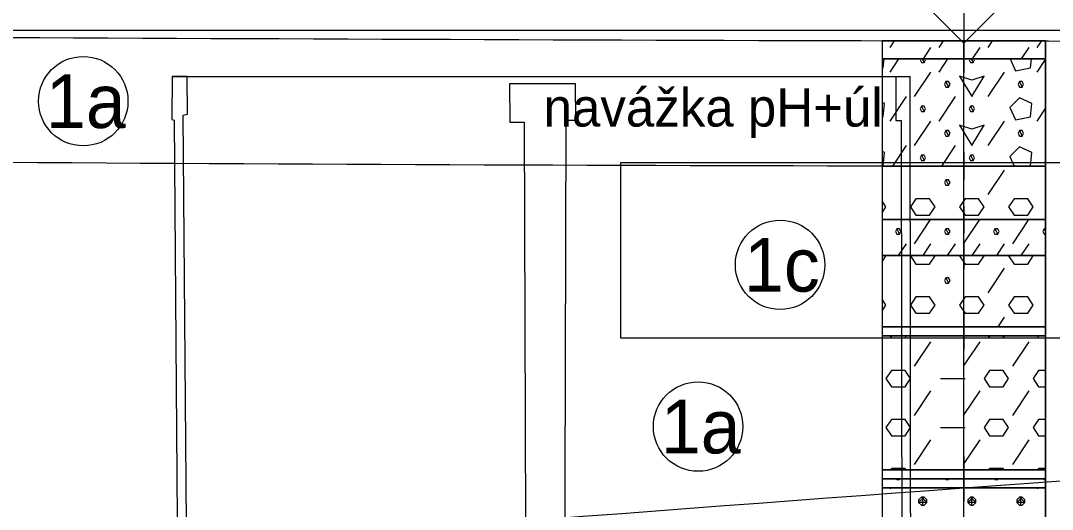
# Model space of a CAD drawing. Extents: x 3042 to 4120, y 576 to 2694.
# Drawn here: x 3257.87 to 3286.71, y 1298.14 to 1311.81 of the extents above; entities that cross this region are included whole.
import ezdxf

# ---------------------------------------------------------------- set-up
doc = ezdxf.new("R2010")
doc.units = 0
for name, color, linetype in [('15', 7, 'Continuous'), ('18', 7, 'Continuous'), ('51', 7, 'Continuous'), ('52', 7, 'Continuous'), ('53', 7, 'Continuous'), ('56', 7, 'Continuous'), ('nádrže', 7, 'Continuous'), ('pomocna', 7, 'Continuous'), ('rozhraní', 7, 'Continuous')]:
    doc.layers.add(name, color=color, linetype=linetype)

msp = doc.modelspace()

# ---------------------------------------------------------------- linework, layer by layer
at = {"layer": '15'}
msp.add_lwpolyline([(3284.237, 1313.468), (3284.237, 1311.182), (3283.094, 1312.325), (3285.38, 1312.325), (3284.237, 1311.182)], dxfattribs=at)
at = {"layer": '18'}
msp.add_line((3284.237, 1256.245), (3284.237, 1311.245), dxfattribs=at)
at = {"layer": '51'}
for p, q in [((3282.173, 1311.059), (3282.297, 1311.245)), ((3283.545, 1311.059), (3283.669, 1311.245)), ((3284.916, 1311.059), (3285.041, 1311.245)), ((3286.288, 1311.059), (3286.412, 1311.245)), ((3281.945, 1311.059), (3281.945, 1311.059)), ((3283.107, 1310.745), (3283.316, 1311.059)), ((3284.479, 1310.745), (3284.688, 1311.059)), ((3285.85, 1310.745), (3286.059, 1311.059)), ((3282.173, 1310.373), (3282.421, 1310.745)), ((3283.073, 1310.745), (3283.126, 1310.64)), ((3283.545, 1310.373), (3283.793, 1310.745)), ((3284.445, 1310.745), (3284.497, 1310.64)), ((3286.288, 1310.373), (3286.523, 1310.725)), ((3282.859, 1309.687), (3283.316, 1310.373)), ((3284.916, 1309.687), (3285.374, 1310.373)), ((3282.173, 1309.002), (3282.63, 1309.687)), ((3283.545, 1309.002), (3284.002, 1309.687)), ((3286.288, 1309.002), (3286.523, 1309.354)), ((3282.859, 1308.316), (3283.316, 1309.002)), ((3284.916, 1308.316), (3285.374, 1309.002)), ((3282.25, 1307.745), (3282.63, 1308.316)), ((3283.622, 1307.745), (3284.002, 1308.316)), ((3285.526, 1308.011), (3285.644, 1307.745)), ((3282.896, 1307.745), (3282.897, 1307.744)), ((3284.268, 1307.745), (3284.269, 1307.744)), ((3284.916, 1306.944), (3285.374, 1307.63)), ((3285.64, 1307.745), (3285.64, 1307.744)), ((3282.859, 1305.573), (3283.308, 1306.245)), ((3284.231, 1305.573), (3284.679, 1306.245)), ((3285.365, 1306.245), (3285.374, 1306.258)), ((3285.602, 1305.573), (3286.051, 1306.245)), ((3281.945, 1305.573), (3281.945, 1305.573)), ((3282.412, 1305.245), (3282.63, 1305.573)), ((3283.098, 1305.245), (3283.316, 1305.573)), ((3283.784, 1305.245), (3284.002, 1305.573)), ((3284.47, 1305.245), (3284.688, 1305.573)), ((3285.155, 1305.245), (3285.374, 1305.573)), ((3285.841, 1305.245), (3286.059, 1305.573)), ((3284.916, 1304.201), (3285.374, 1304.887)), ((3285.194, 1303.245), (3285.374, 1303.515)), ((3283.735, 1303.249), (3283.734, 1303.245)), ((3282.177, 1302.995), (3282.211, 1302.944)), ((3284.92, 1302.995), (3284.955, 1302.944)), ((3286.292, 1302.995), (3286.326, 1302.944)), ((3286.326, 1302.944), (3286.523, 1302.944)), ((3281.945, 1302.829), (3281.945, 1302.829)), ((3282.859, 1302.144), (3283.316, 1302.829)), ((3284.231, 1302.144), (3284.688, 1302.829)), ((3285.602, 1302.144), (3286.059, 1302.829)), ((3283.583, 1301.801), (3284.269, 1301.801)), ((3281.945, 1301.458), (3281.945, 1301.458)), ((3282.859, 1300.772), (3283.316, 1301.458)), ((3284.231, 1300.772), (3284.688, 1301.458)), ((3285.602, 1300.772), (3286.059, 1301.458)), ((3286.326, 1301.572), (3286.523, 1301.572)), ((3283.583, 1300.429), (3284.269, 1300.429)), ((3281.945, 1300.086), (3281.945, 1300.086)), ((3282.859, 1299.4), (3283.316, 1300.086)), ((3284.231, 1299.4), (3284.688, 1300.086)), ((3285.602, 1299.4), (3286.059, 1300.086)), ((3286.326, 1300.201), (3286.523, 1300.201)), ((3282.433, 1298.995), (3282.44, 1298.981)), ((3283.804, 1298.995), (3283.812, 1298.981)), ((3285.176, 1298.995), (3285.183, 1298.981)), ((3282.173, 1298.715), (3282.194, 1298.745)), ((3286.288, 1298.715), (3286.309, 1298.745)), ((3283.088, 1298.257), (3283.088, 1298.486)), ((3284.459, 1298.257), (3284.459, 1298.486)), ((3285.831, 1298.257), (3285.831, 1298.486))]:
    msp.add_line(p, q, dxfattribs=at)
for points in [[(3281.951, 1310.745), (3286.523, 1310.745), (3286.523, 1311.245), (3281.951, 1311.245)], [(3281.951, 1307.745), (3286.523, 1307.745), (3286.523, 1310.745), (3281.951, 1310.745)], [(3281.951, 1306.245), (3286.523, 1306.245), (3286.523, 1307.745), (3281.951, 1307.745)], [(3281.951, 1305.245), (3286.523, 1305.245), (3286.523, 1306.245), (3281.951, 1306.245)], [(3281.951, 1303.245), (3286.523, 1303.245), (3286.523, 1305.245), (3281.951, 1305.245)], [(3281.951, 1302.995), (3286.523, 1302.995), (3286.523, 1303.245), (3281.951, 1303.245)], [(3281.951, 1299.245), (3286.523, 1299.245), (3286.523, 1302.995), (3281.951, 1302.995)], [(3281.951, 1298.995), (3286.523, 1298.995), (3286.523, 1299.245), (3281.951, 1299.245)], [(3281.951, 1298.745), (3286.523, 1298.745), (3286.523, 1298.995), (3281.951, 1298.995)], [(3281.951, 1284.245), (3286.523, 1284.245), (3286.523, 1298.745), (3281.951, 1298.745)]]:
    msp.add_lwpolyline(points, close=True, dxfattribs=at)
for points in [[(3281.951, 1310.482), (3281.983, 1310.488), (3282.009, 1310.745)], [(3283.026, 1310.745), (3283.011, 1310.716), (3283.05, 1310.64), (3283.126, 1310.64), (3283.164, 1310.716), (3283.149, 1310.745)], [(3284.398, 1310.745), (3284.383, 1310.716), (3284.421, 1310.64), (3284.497, 1310.64), (3284.535, 1310.716), (3284.521, 1310.745)], [(3285.53, 1310.745), (3285.678, 1310.411), (3286.098, 1310.488), (3286.123, 1310.745)], [(3283.735, 1310.107), (3283.697, 1310.03), (3283.735, 1309.954), (3283.812, 1309.954), (3283.85, 1310.03), (3283.812, 1310.107), (3283.735, 1310.107), (3283.812, 1309.954)], [(3284.116, 1310.259), (3284.459, 1309.687), (3284.802, 1310.259), (3284.459, 1310.145), (3284.116, 1310.259)], [(3285.793, 1310.107), (3285.755, 1310.03), (3285.793, 1309.954), (3285.869, 1309.954), (3285.907, 1310.03), (3285.869, 1310.107), (3285.793, 1310.107), (3285.869, 1309.954)], [(3281.951, 1309.11), (3281.983, 1309.116), (3282.021, 1309.497), (3281.951, 1309.528)], [(3285.526, 1309.383), (3285.678, 1309.04), (3286.098, 1309.116), (3286.136, 1309.497), (3285.793, 1309.649), (3285.526, 1309.383)], [(3283.05, 1309.421), (3283.011, 1309.345), (3283.05, 1309.268), (3283.126, 1309.268), (3283.164, 1309.345), (3283.126, 1309.421), (3283.05, 1309.421), (3283.126, 1309.268)], [(3284.421, 1309.421), (3284.383, 1309.345), (3284.421, 1309.268), (3284.497, 1309.268), (3284.535, 1309.345), (3284.497, 1309.421), (3284.421, 1309.421), (3284.497, 1309.268)], [(3283.735, 1308.735), (3283.697, 1308.659), (3283.735, 1308.583), (3283.812, 1308.583), (3283.85, 1308.659), (3283.812, 1308.735), (3283.735, 1308.735), (3283.812, 1308.583)], [(3284.116, 1308.887), (3284.459, 1308.316), (3284.802, 1308.887), (3284.459, 1308.773), (3284.116, 1308.887)], [(3285.793, 1308.735), (3285.755, 1308.659), (3285.793, 1308.583), (3285.869, 1308.583), (3285.907, 1308.659), (3285.869, 1308.735), (3285.793, 1308.735), (3285.869, 1308.583)], [(3281.983, 1307.745), (3282.021, 1308.125), (3281.951, 1308.157)], [(3286.098, 1307.745), (3286.136, 1308.125), (3285.793, 1308.278), (3285.526, 1308.011)], [(3283.05, 1308.049), (3283.011, 1307.973), (3283.05, 1307.897), (3283.126, 1307.897), (3283.164, 1307.973), (3283.126, 1308.049), (3283.05, 1308.049), (3283.126, 1307.897)], [(3284.421, 1308.049), (3284.383, 1307.973), (3284.421, 1307.897), (3284.497, 1307.897), (3284.535, 1307.973), (3284.497, 1308.049), (3284.421, 1308.049), (3284.497, 1307.897)], [(3282.897, 1307.744), (3283.278, 1307.744), (3283.279, 1307.745)], [(3284.269, 1307.744), (3284.65, 1307.744), (3284.65, 1307.745)], [(3285.64, 1307.744), (3286.021, 1307.744), (3286.022, 1307.745)], [(3283.735, 1307.363), (3283.697, 1307.287), (3283.735, 1307.211), (3283.812, 1307.211), (3283.85, 1307.287), (3283.812, 1307.363), (3283.735, 1307.363), (3283.812, 1307.211)], [(3281.951, 1306.439), (3282.059, 1306.601), (3281.951, 1306.764)], [(3282.897, 1306.373), (3283.278, 1306.373), (3283.431, 1306.601), (3283.278, 1306.83), (3282.897, 1306.83), (3282.745, 1306.601), (3282.897, 1306.373)], [(3284.269, 1306.373), (3284.65, 1306.373), (3284.802, 1306.601), (3284.65, 1306.83), (3284.269, 1306.83), (3284.116, 1306.601), (3284.269, 1306.373)], [(3285.64, 1306.373), (3286.021, 1306.373), (3286.174, 1306.601), (3286.021, 1306.83), (3285.64, 1306.83), (3285.488, 1306.601), (3285.64, 1306.373)], [(3282.364, 1305.992), (3282.326, 1305.916), (3282.364, 1305.839), (3282.44, 1305.839), (3282.478, 1305.916), (3282.44, 1305.992), (3282.364, 1305.992), (3282.44, 1305.839)], [(3283.735, 1305.992), (3283.697, 1305.916), (3283.735, 1305.839), (3283.812, 1305.839), (3283.85, 1305.916), (3283.812, 1305.992), (3283.735, 1305.992), (3283.812, 1305.839)], [(3285.107, 1305.992), (3285.069, 1305.916), (3285.107, 1305.839), (3285.183, 1305.839), (3285.221, 1305.916), (3285.183, 1305.992), (3285.107, 1305.992), (3285.183, 1305.839)], [(3286.479, 1305.992), (3286.44, 1305.916), (3286.479, 1305.839), (3286.523, 1305.839)], [(3286.523, 1305.992), (3286.479, 1305.992), (3286.523, 1305.903)], [(3281.951, 1305.067), (3282.059, 1305.23), (3282.048, 1305.245)], [(3282.755, 1305.245), (3282.745, 1305.23), (3282.897, 1305.001)], [(3282.897, 1305.001), (3283.278, 1305.001), (3283.431, 1305.23), (3283.42, 1305.245)], [(3284.127, 1305.245), (3284.116, 1305.23), (3284.269, 1305.001)], [(3284.269, 1305.001), (3284.65, 1305.001), (3284.802, 1305.23), (3284.792, 1305.245)], [(3285.498, 1305.245), (3285.488, 1305.23), (3285.64, 1305.001)], [(3285.64, 1305.001), (3286.021, 1305.001), (3286.174, 1305.23), (3286.163, 1305.245)], [(3283.735, 1304.62), (3283.697, 1304.544), (3283.735, 1304.468), (3283.812, 1304.468), (3283.85, 1304.544), (3283.812, 1304.62), (3283.735, 1304.62), (3283.812, 1304.468)], [(3282.897, 1303.63), (3283.278, 1303.63), (3283.431, 1303.858), (3283.278, 1304.087), (3282.897, 1304.087), (3282.745, 1303.858), (3282.897, 1303.63)], [(3284.269, 1303.63), (3284.65, 1303.63), (3284.802, 1303.858), (3284.65, 1304.087), (3284.269, 1304.087), (3284.116, 1303.858), (3284.269, 1303.63)], [(3285.64, 1303.63), (3286.021, 1303.63), (3286.174, 1303.858), (3286.021, 1304.087), (3285.64, 1304.087), (3285.488, 1303.858), (3285.64, 1303.63)], [(3281.951, 1303.696), (3282.059, 1303.858), (3281.951, 1304.02)], [(3283.813, 1303.245), (3283.812, 1303.249), (3283.735, 1303.249), (3283.737, 1303.245)], [(3282.211, 1302.944), (3282.592, 1302.944), (3282.627, 1302.995)], [(3284.955, 1302.944), (3285.336, 1302.944), (3285.37, 1302.995)], [(3282.211, 1301.572), (3282.592, 1301.572), (3282.745, 1301.801), (3282.592, 1302.029), (3282.211, 1302.029), (3282.059, 1301.801), (3282.211, 1301.572)], [(3284.955, 1301.572), (3285.336, 1301.572), (3285.488, 1301.801), (3285.336, 1302.029), (3284.955, 1302.029), (3284.802, 1301.801), (3284.955, 1301.572)], [(3286.523, 1302.029), (3286.326, 1302.029), (3286.174, 1301.801), (3286.326, 1301.572)], [(3282.211, 1300.201), (3282.592, 1300.201), (3282.745, 1300.429), (3282.592, 1300.658), (3282.211, 1300.658), (3282.059, 1300.429), (3282.211, 1300.201)], [(3284.955, 1300.201), (3285.336, 1300.201), (3285.488, 1300.429), (3285.336, 1300.658), (3284.955, 1300.658), (3284.802, 1300.429), (3284.955, 1300.201)], [(3286.523, 1300.658), (3286.326, 1300.658), (3286.174, 1300.429), (3286.326, 1300.201)], [(3282.619, 1299.245), (3282.592, 1299.286), (3282.211, 1299.286), (3282.184, 1299.245)], [(3285.363, 1299.245), (3285.336, 1299.286), (3284.955, 1299.286), (3284.927, 1299.245)], [(3286.523, 1299.286), (3286.326, 1299.286), (3286.299, 1299.245)], [(3282.357, 1298.995), (3282.364, 1298.981), (3282.44, 1298.981), (3282.447, 1298.995)], [(3283.728, 1298.995), (3283.735, 1298.981), (3283.812, 1298.981), (3283.819, 1298.995)], [(3285.1, 1298.995), (3285.107, 1298.981), (3285.183, 1298.981), (3285.19, 1298.995)], [(3286.471, 1298.995), (3286.479, 1298.981), (3286.523, 1298.981)], [(3283.05, 1298.486), (3282.973, 1298.41), (3282.973, 1298.334), (3283.05, 1298.257), (3283.126, 1298.257), (3283.202, 1298.334), (3283.202, 1298.41), (3283.126, 1298.486), (3283.05, 1298.486), (3283.202, 1298.334), (3282.973, 1298.334), (3283.126, 1298.486)], [(3284.421, 1298.486), (3284.345, 1298.41), (3284.345, 1298.334), (3284.421, 1298.257), (3284.497, 1298.257), (3284.574, 1298.334), (3284.574, 1298.41), (3284.497, 1298.486), (3284.421, 1298.486), (3284.574, 1298.334), (3284.345, 1298.334), (3284.497, 1298.486)], [(3285.793, 1298.486), (3285.717, 1298.41), (3285.717, 1298.334), (3285.793, 1298.257), (3285.869, 1298.257), (3285.945, 1298.334), (3285.945, 1298.41), (3285.869, 1298.486), (3285.793, 1298.486), (3285.945, 1298.334), (3285.717, 1298.334), (3285.869, 1298.486)]]:
    msp.add_lwpolyline(points, dxfattribs=at)
at = {"layer": '53'}
for p, q in [((3281.951, 1311.245), (3286.523, 1311.245)), ((3281.951, 1311.245), (3281.951, 1256.245)), ((3286.523, 1311.245), (3286.523, 1256.245)), ((3281.951, 1310.745), (3286.523, 1310.745)), ((3281.951, 1307.745), (3286.523, 1307.745)), ((3281.951, 1306.245), (3286.523, 1306.245)), ((3281.951, 1305.245), (3286.523, 1305.245)), ((3281.951, 1303.245), (3286.523, 1303.245)), ((3281.951, 1302.995), (3286.523, 1302.995)), ((3281.951, 1299.245), (3286.523, 1299.245)), ((3281.951, 1298.995), (3286.523, 1298.995)), ((3281.951, 1298.745), (3286.523, 1298.745))]:
    msp.add_line(p, q, dxfattribs=at)
at = {"layer": '56'}
for p, q in [((3284.237, 1311.626), (3284.237, 1310.864)), ((3283.856, 1311.245), (3284.618, 1311.245)), ((3284.237, 1311.126), (3284.237, 1310.364)), ((3283.856, 1310.745), (3284.618, 1310.745)), ((3284.237, 1308.126), (3284.237, 1307.364)), ((3283.856, 1307.745), (3284.618, 1307.745)), ((3284.237, 1306.626), (3284.237, 1305.864)), ((3283.856, 1306.245), (3284.618, 1306.245)), ((3284.237, 1305.626), (3284.237, 1304.864)), ((3283.856, 1305.245), (3284.618, 1305.245)), ((3284.237, 1303.626), (3284.237, 1302.864)), ((3283.856, 1303.245), (3284.618, 1303.245)), ((3284.237, 1303.376), (3284.237, 1302.614)), ((3283.856, 1302.995), (3284.618, 1302.995)), ((3284.237, 1299.626), (3284.237, 1298.864)), ((3283.856, 1299.245), (3284.618, 1299.245)), ((3284.237, 1299.376), (3284.237, 1298.614)), ((3284.237, 1299.126), (3284.237, 1298.364)), ((3283.856, 1298.995), (3284.618, 1298.995)), ((3283.856, 1298.745), (3284.618, 1298.745))]:
    msp.add_line(p, q, dxfattribs=at)
at = {"layer": 'nádrže'}
msp.add_line((3262.113, 1310.248), (3282.733, 1310.248), dxfattribs=at)
for points in [[(3262.516, 1296.603), (3262.413, 1309.167), (3262.538, 1309.192), (3262.532, 1310.248), (3262.113, 1310.248), (3262.102, 1309.043), (3262.168, 1309.029)], [(3282.75, 1293.977), (3282.733, 1310.248), (3282.332, 1310.238), (3282.333, 1309.015), (3282.487, 1309.019), (3282.501, 1296.467)], [(3273.073, 1291.93), (3273.117, 1309.028), (3273.387, 1309.028), (3273.384, 1310.042), (3271.54, 1310.042), (3271.543, 1308.967), (3271.948, 1308.967), (3272.007, 1292.137)], [(3262.168, 1309.029), (3262.273, 1294.127)]]:
    msp.add_lwpolyline(points, dxfattribs=at)
at = {"layer": 'pomocna'}
msp.add_line((3201.211, 1311.545), (3325.805, 1311.545), dxfattribs=at)
at = {"layer": 'rozhraní'}
msp.add_lwpolyline([(3274.647, 1307.843), (3298.988, 1307.843), (3298.988, 1302.93), (3274.647, 1302.93)], close=True, dxfattribs=at)
for centre in [(3259.624, 1309.558), (3279.101, 1304.982), (3276.809, 1300.458)]:
    msp.add_circle(centre, 1.25, dxfattribs=at)
for points in [[(3208.915, 1311.309), (3223.007, 1311.382), (3284.237, 1311.245), (3309.515, 1311.245)], [(3214.961, 1308.722), (3222.835, 1308.463), (3284.269, 1307.744)], [(3215.367, 1295.492), (3223.007, 1295.445), (3284.237, 1298.745), (3466.926, 1305.295), (3469.69, 1305.295), (3507.357, 1301.345), (3560.04, 1300.995)]]:
    msp.add_spline(points, degree=3, dxfattribs=at)

# ---------------------------------------------------------------- texts
at = {"layer": '52'}
msp.add_text('navážka pH+úl', height=1.0668, dxfattribs=at).set_placement((3272.49, 1308.849))
at = {"layer": 'rozhraní'}
for s, p in [('1a', (3258.58, 1308.808)), ('1c', (3278.091, 1304.232)), ('1a', (3275.766, 1299.708))]:
    msp.add_text(s, height=1.5, dxfattribs=at).set_placement(p)

doc.saveas('drawing.dxf')
